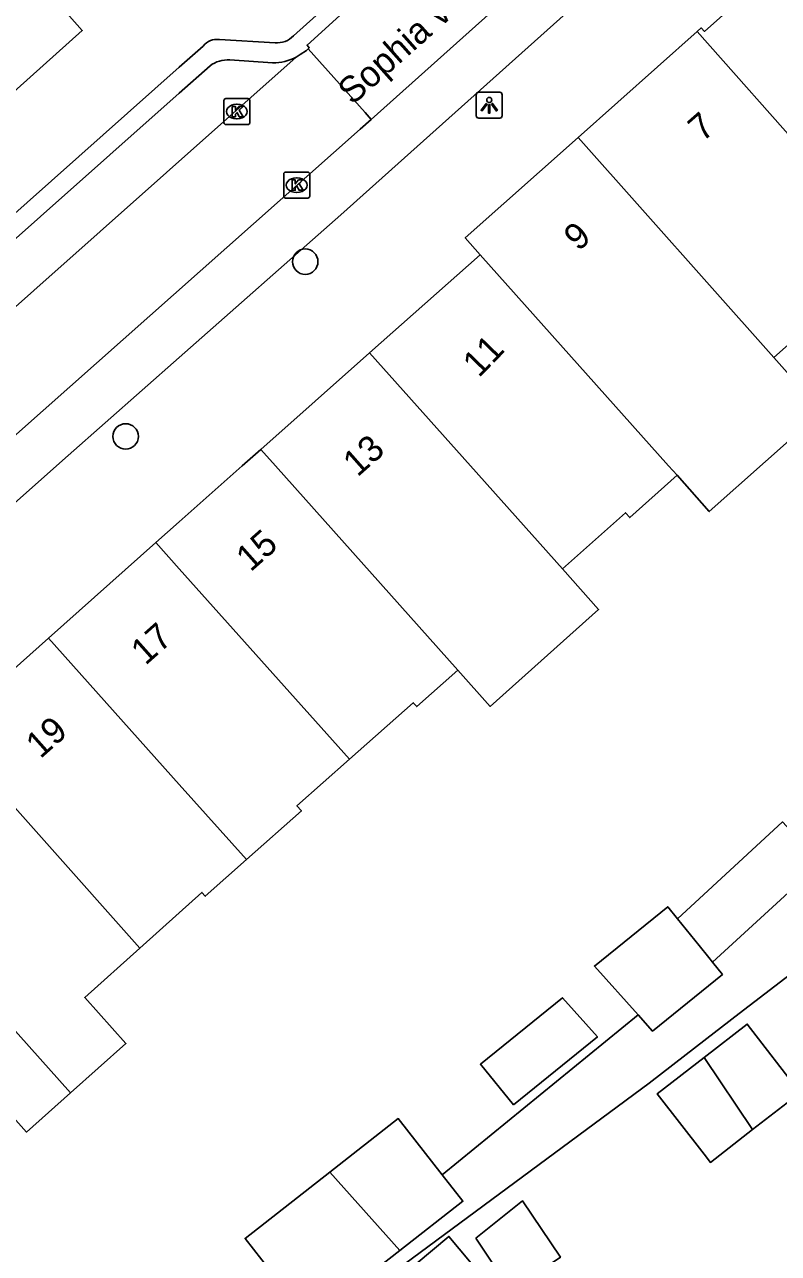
# Model space of a CAD drawing. Extents: x 159961 to 160856, y 382704 to 383353.
# Drawn here: x 160494.04 to 160523.05, y 382969.69 to 383016.99 of the extents above; entities that cross this region are included whole.
import ezdxf

# ---------------------------------------------------------------- set-up
doc = ezdxf.new("R2010")
doc.units = 0
for name, color, linetype in [('IMGEO_Boom', 7, 'Continuous'), ('IMGEO_Kolk', 7, 'Continuous'), ('IMGEO_Lichtpunt', 7, 'Continuous'), ('IMGEO_Openbare_ruimte_label', 7, 'Continuous'), ('IMGEO_Pand', 7, 'Continuous'), ('IMGEO_Pand_nummerreeks', 7, 'Continuous'), ('IMGEO_Rijbaan_lokaal_open', 7, 'Continuous'), ('IMGEO_Voetpad_open', 7, 'Continuous')]:
    doc.layers.add(name, color=color, linetype=linetype)

msp = doc.modelspace()

# ---------------------------------------------------------------- linework, layer by layer
at = {"layer": 'IMGEO_Boom'}
for centre in [(160504.845, 383007.86), (160497.934, 383001.134)]:
    msp.add_circle(centre, 0.489, dxfattribs=at)
at = {"layer": 'IMGEO_Kolk'}
for p, q in [((160501.714, 383013.212), (160501.714, 383014.064)), ((160501.789, 383014.138), (160502.641, 383014.138)), ((160502.715, 383014.064), (160502.715, 383013.212)), ((160502.202, 383013.918), (160502.227, 383013.918)), ((160502.641, 383013.138), (160501.789, 383013.138)), ((160502.225, 383013.358), (160502.2, 383013.358)), ((160504.017, 383010.381), (160504.017, 383011.233)), ((160504.092, 383011.307), (160504.944, 383011.307)), ((160505.018, 383011.233), (160505.018, 383010.381)), ((160504.505, 383011.087), (160504.53, 383011.087)), ((160504.944, 383010.307), (160504.092, 383010.307)), ((160504.528, 383010.527), (160504.503, 383010.527))]:
    msp.add_line(p, q, dxfattribs=at)
for points in [[(160501.714, 383013.212), (160501.714, 383014.064)], [(160501.789, 383014.138), (160502.641, 383014.138)], [(160502.715, 383014.064), (160502.715, 383013.212)], [(160502.035, 383013.838), (160502.158, 383013.838), (160502.158, 383013.687), (160502.288, 383013.838), (160502.452, 383013.838), (160502.306, 383013.687), (160502.459, 383013.438), (160502.307, 383013.438), (160502.222, 383013.602), (160502.158, 383013.535), (160502.158, 383013.438), (160502.035, 383013.438), (160502.035, 383013.838)], [(160502.641, 383013.138), (160501.789, 383013.138)], [(160504.017, 383010.381), (160504.017, 383011.233)], [(160504.092, 383011.307), (160504.944, 383011.307)], [(160505.018, 383011.233), (160505.018, 383010.381)], [(160504.338, 383011.007), (160504.461, 383011.007), (160504.461, 383010.856), (160504.591, 383011.007), (160504.755, 383011.007), (160504.609, 383010.856), (160504.762, 383010.607), (160504.61, 383010.607), (160504.525, 383010.771), (160504.461, 383010.704), (160504.461, 383010.607), (160504.338, 383010.607), (160504.338, 383011.007)], [(160504.944, 383010.307), (160504.092, 383010.307)]]:
    msp.add_lwpolyline(points, dxfattribs=at)
for centre, start, end in [((160501.791, 383014.062), 91.552, 178.448), ((160501.791, 383014.062), 91.552, 178.448), ((160502.639, 383014.062), 1.552, 88.448), ((160502.639, 383014.062), 1.552, 88.448), ((160501.791, 383013.214), 181.552, 268.448), ((160501.791, 383013.214), 181.552, 268.448), ((160502.639, 383013.214), 271.552, 358.448), ((160502.639, 383013.214), 271.552, 358.448), ((160504.094, 383011.231), 91.552, 178.448), ((160504.094, 383011.231), 91.552, 178.448), ((160504.942, 383011.231), 1.552, 88.448), ((160504.942, 383011.231), 1.552, 88.448), ((160504.094, 383010.383), 181.552, 268.448), ((160504.094, 383010.383), 181.552, 268.448), ((160504.942, 383010.383), 271.552, 358.448), ((160504.942, 383010.383), 271.552, 358.448)]:
    msp.add_arc(centre, 0.0765, start, end, dxfattribs=at)
for centre, major_axis, ratio, start_param, end_param in [((160502.201, 383013.638), (-0.387, 0.002), 0.722429, 4.712389, 7.853982), ((160502.226, 383013.638), (-0.39, 0.002), 0.717154, 1.570796, 4.712389), ((160504.504, 383010.807), (-0.387, 0.002), 0.722429, 4.712389, 7.853982), ((160504.529, 383010.807), (-0.39, 0.002), 0.717154, 1.570796, 4.712389)]:
    msp.add_ellipse(centre, major_axis=major_axis, ratio=ratio, start_param=start_param, end_param=end_param, dxfattribs=at)
at = {"layer": 'IMGEO_Lichtpunt'}
for p, q in [((160511.428, 383014.286), (160511.428, 383013.479)), ((160511.428, 383014.286), (160511.428, 383013.479)), ((160512.33, 383014.381), (160511.522, 383014.381)), ((160512.33, 383014.381), (160511.522, 383014.381)), ((160512.424, 383013.479), (160512.424, 383014.286)), ((160512.424, 383013.479), (160512.424, 383014.286)), ((160511.522, 383013.385), (160512.33, 383013.385)), ((160511.522, 383013.385), (160512.33, 383013.385))]:
    msp.add_line(p, q, dxfattribs=at)
for points in [[(160511.802, 383013.95), (160511.841, 383013.922), (160511.653, 383013.66), (160511.615, 383013.687), (160511.802, 383013.95)], [(160511.904, 383013.902), (160511.951, 383013.902), (160511.951, 383013.58), (160511.904, 383013.58), (160511.904, 383013.902)], [(160512.014, 383013.922), (160512.052, 383013.949), (160512.239, 383013.687), (160512.2, 383013.659), (160512.014, 383013.922)]]:
    msp.add_lwpolyline(points, dxfattribs=at)
msp.add_circle((160511.927, 383014.084), 0.0994, dxfattribs=at)
for centre, start, end in [((160511.522, 383014.286), 90, 180), ((160511.522, 383014.286), 90, 180), ((160512.33, 383014.286), 0, 90), ((160512.33, 383014.286), 0, 90), ((160511.522, 383013.479), 180, 270), ((160511.522, 383013.479), 180, 270), ((160512.33, 383013.479), 270, 0), ((160512.33, 383013.479), 270, 360)]:
    msp.add_arc(centre, 0.0946, start, end, dxfattribs=at)
at = {"layer": 'IMGEO_Pand'}
for points in [[(160525.653, 383021.57), (160520.205, 383016.722), (160520.085, 383016.857), (160519.924, 383016.714)], [(160515.352, 383012.646), (160519.924, 383016.714)], [(160519.924, 383016.714), (160524.231, 383011.869), (160525.281, 383012.802), (160528.747, 383008.902)], [(160515.352, 383012.646), (160511, 383008.773), (160511.574, 383008.127)], [(160522.883, 383004.172), (160515.352, 383012.646)], [(160528.747, 383008.902), (160525.913, 383006.38), (160525.67, 383006.652), (160522.883, 383004.172)], [(160511.574, 383008.127), (160507.318, 383004.348)], [(160511.574, 383008.127), (160518.829, 383000), (160519.153, 382999.637)], [(160507.318, 383004.348), (160503.134, 383000.632)], [(160514.741, 382996.036), (160511.201, 383000), (160507.318, 383004.348)], [(160519.153, 382999.637), (160520.392, 382998.239), (160524.73, 383002.094), (160522.883, 383004.172)], [(160503.134, 383000.632), (160502.422, 383000), (160500, 382997.849), (160499.101, 382997.049)], [(160503.134, 383000.632), (160503.698, 383000), (160510.719, 382992.137)], [(160519.153, 382999.637), (160517.335, 382998.012), (160517.173, 382998.195), (160514.741, 382996.036)], [(160499.101, 382997.049), (160494.966, 382993.372)], [(160506.55, 382988.707), (160500, 382996.042), (160499.101, 382997.049)], [(160510.719, 382992.137), (160511.962, 382990.745), (160516.136, 382994.473), (160514.741, 382996.036)], [(160494.966, 382993.372), (160491, 382989.844)], [(160494.966, 382993.372), (160500, 382987.734), (160502.581, 382984.844)], [(160506.55, 382988.707), (160509.003, 382990.884), (160509.137, 382990.733), (160510.719, 382992.137)], [(160491, 382989.844), (160498.476, 382981.44)], [(160502.581, 382984.844), (160504.696, 382986.721), (160504.528, 382986.911), (160506.55, 382988.707)], [(160519.169, 382982.57), (160523.216, 382986.297), (160524.671, 382984.717), (160523.439, 382983.583)], [(160486.673, 382986.094), (160495.807, 382975.864)], [(160498.476, 382981.44), (160500, 382982.803), (160500.868, 382983.58), (160500.998, 382983.438), (160502.581, 382984.844)], [(160520.523, 382980.898), (160523.439, 382983.583)], [(160519.169, 382982.57), (160518.796, 382983.03), (160515.976, 382980.746), (160517.656, 382978.866)], [(160520.523, 382980.898), (160520.374, 382981.083), (160520.004, 382981.539), (160519.169, 382982.57)], [(160498.476, 382981.44), (160496.357, 382979.544), (160497.942, 382977.769), (160495.807, 382975.864)], [(160517.656, 382978.866), (160518.208, 382978.248), (160520.902, 382980.43), (160520.523, 382980.898)], [(160512.858, 382975.401), (160516.092, 382978.021), (160514.744, 382979.53), (160511.586, 382976.972), (160512.858, 382975.401)], [(160522.063, 382974.453), (160523.897, 382975.873), (160521.852, 382978.514), (160520.192, 382977.23)], [(160495.807, 382975.864), (160494.119, 382974.357), (160491.249, 382977.572), (160490.881, 382977.243), (160490.4, 382977.781), (160488.436, 382976.029)], [(160520.192, 382977.23), (160518.389, 382975.836), (160520.194, 382973.503), (160520.435, 382973.192), (160522.063, 382974.453)], [(160522.063, 382974.453), (160520.192, 382977.23)], [(160505.796, 382972.82), (160508.424, 382974.877), (160510.115, 382972.716)], [(160504.459, 382967.804), (160502.532, 382970.266), (160505.796, 382972.82)], [(160505.796, 382972.82), (160508.489, 382969.804)], [(160508.489, 382969.804), (160510.911, 382971.699), (160510.115, 382972.716)], [(160511.408, 382970.271), (160512.76, 382968.259), (160514.665, 382969.538), (160513.2, 382971.718), (160511.408, 382970.271)], [(160512.028, 382968.362), (160510.373, 382970.341), (160506.602, 382967.187), (160508.257, 382965.208), (160512.028, 382968.362)], [(160504.459, 382967.804), (160505.019, 382967.088), (160508.489, 382969.804)]]:
    msp.add_lwpolyline(points, dxfattribs=at)
at = {"layer": 'IMGEO_Rijbaan_lokaal_open'}
for points in [[(160515.772, 383020.855), (160507.385, 383013.336)], [(160504.957, 383016.054), (160505.002, 383016.094), (160504.914, 383016.199), (160508.136, 383019.127)], [(160504.502, 383015.732), (160504.652, 383015.828), (160504.889, 383015.993), (160504.957, 383016.054)], [(160507.385, 383013.336), (160507.155, 383013.599), (160504.957, 383016.054)], [(160461.786, 382977.743), (160504.502, 383015.732)], [(160507.385, 383013.336), (160506.959, 383012.954), (160464.19, 382975.008)]]:
    msp.add_lwpolyline(points, dxfattribs=at)
at = {"layer": 'IMGEO_Voetpad_open'}
for points in [[(160532.292, 383032.931), (160517.049, 383019.372), (160516.594, 383018.967), (160508.67, 383011.861), (160506.219, 383009.663), (160500, 383004.175), (160495.719, 383000.397), (160495.273, 383000), (160465.501, 382973.516)], [(160501.564, 383023.866), (160500, 383022.47), (160495.094, 383018.089), (160496.262, 383016.757), (160488.868, 383010.134)], [(160501.564, 383023.866), (160506.388, 383018.349), (160504.392, 383016.549)], [(160503.684, 383016.289), (160501.542, 383016.41)], [(160500.917, 383016.161), (160500, 383015.346), (160491.213, 383007.53)], [(160501.942, 383015.626), (160503.588, 383015.51)], [(160462.514, 382981.045), (160483.85, 383000), (160500, 383014.347), (160501.182, 383015.397)], [(160453.01, 382926.291), (160470.674, 382939.854), (160478.648, 382946.118), (160487.795, 382953.303), (160497.204, 382960.694), (160499.576, 382962.557), (160518.076, 382976.241), (160519.905, 382977.656), (160521.538, 382978.92), (160526.654, 382982.83), (160531.11, 382986.297), (160540.914, 382994.096), (160545.264, 382998.014), (160549.381, 383001.501), (160553.674, 383003.388)], [(160510.115, 382972.716), (160517.656, 382978.866)]]:
    msp.add_lwpolyline(points, dxfattribs=at)
for centre, radius, start, end in [((160501.446, 383015.743), 0.674, 81.775, 141.6697), ((160503.769, 383017.151), 0.866, 264.3631, 315.9665), ((160501.86, 383014.522), 1.107, 85.7672, 127.7696), ((160503.582, 383017.529), 2.019, 270.1808, 297.1234)]:
    msp.add_arc(centre, radius, start, end, dxfattribs=at)

# ---------------------------------------------------------------- texts
at = {"layer": 'IMGEO_Openbare_ruimte_label'}
msp.add_text('Sophia van Wurtemberglaan', height=1, rotation=41.5955, dxfattribs=at).set_placement((160506.66, 383013.858))
at = {"layer": 'IMGEO_Pand_nummerreeks'}
for s, rotation, p in [('7', 41.3401, (160520.136, 383012.442)), ('9', 41.3401, (160515.352, 383008.233)), ('11', 45.8997, (160511.529, 383003.366)), ('13', 41.5664, (160506.855, 382999.548)), ('15', 41.6394, (160502.742, 382995.895)), ('17', 41.6394, (160498.697, 382992.299)), ('19', 41.6368, (160494.651, 382988.703))]:
    msp.add_text(s, height=1, rotation=rotation, dxfattribs=at).set_placement(p)

doc.saveas('drawing.dxf')
